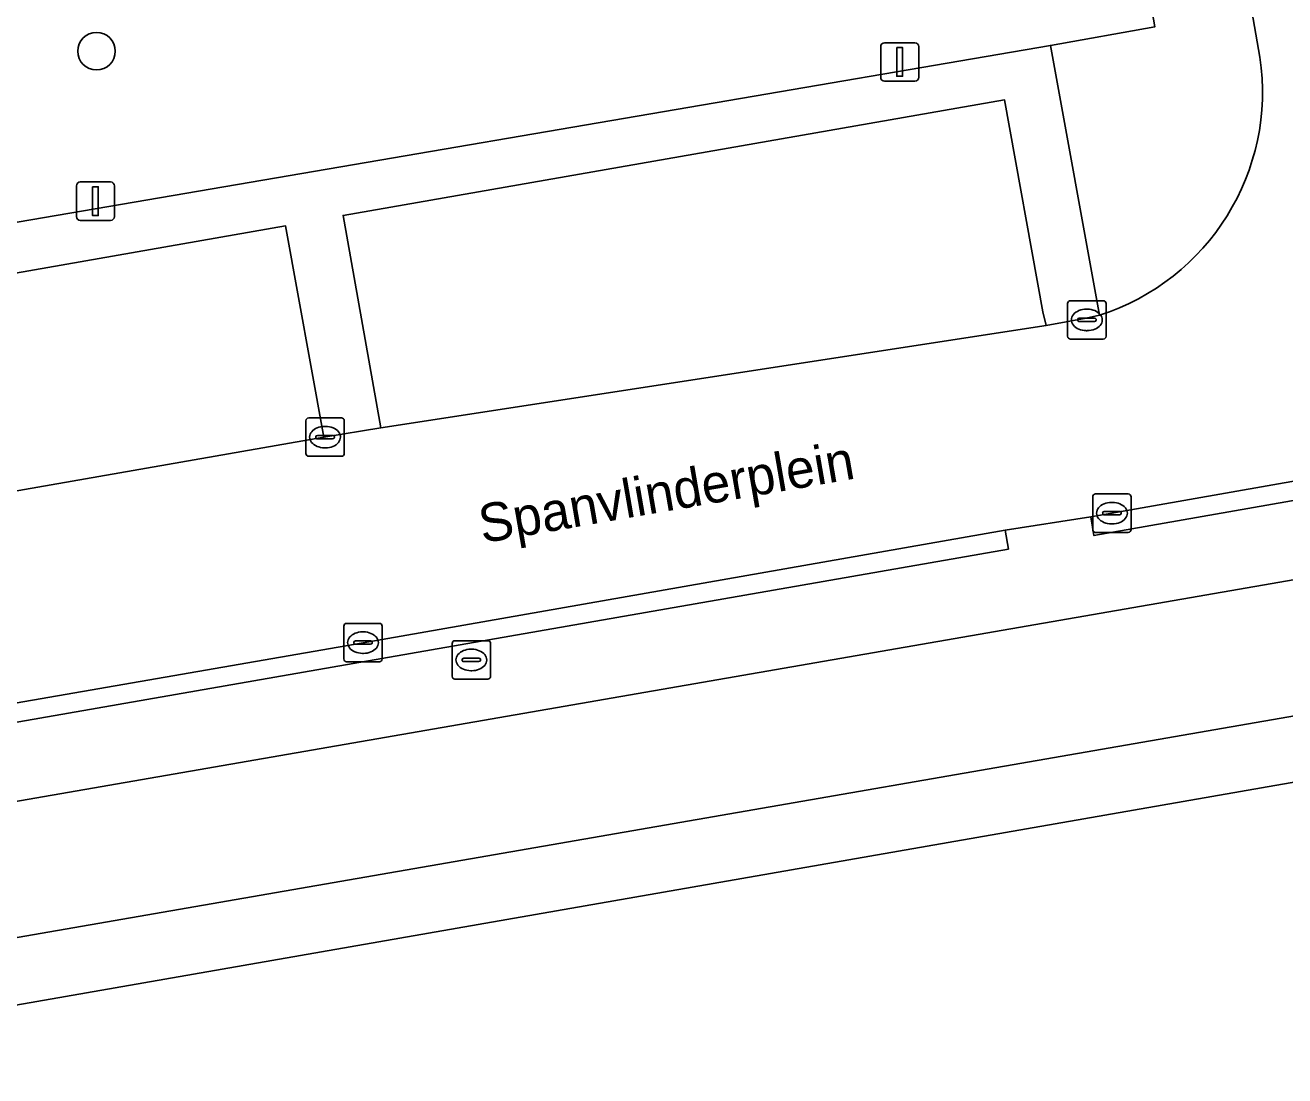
# Model space of a CAD drawing. Extents: x 162879 to 165540, y 384011 to 385181.
# Drawn here: x 164297.99 to 164330.79, y 384830.04 to 384857.4 of the extents above; entities that cross this region are included whole.
import ezdxf

# ---------------------------------------------------------------- set-up
doc = ezdxf.new("R2010")
doc.units = 0
for name, color, linetype in [('IMGEO_Boom', 7, 'Continuous'), ('IMGEO_Brandkraan', 7, 'Continuous'), ('IMGEO_Groenvoorziening', 7, 'Continuous'), ('IMGEO_Haag', 7, 'Continuous'), ('IMGEO_Kolk', 7, 'Continuous'), ('IMGEO_Lichtmast', 7, 'Continuous'), ('IMGEO_Openbare_ruimte_label', 7, 'Continuous'), ('IMGEO_Pand', 7, 'Continuous'), ('IMGEO_Parkeervlak_open', 7, 'Continuous'), ('IMGEO_Rijbaan_lokaal_open', 7, 'Continuous'), ('IMGEO_Voetpad_open', 7, 'Continuous')]:
    doc.layers.add(name, color=color, linetype=linetype)

msp = doc.modelspace()

# ---------------------------------------------------------------- linework, layer by layer
at = {"layer": 'IMGEO_Boom'}
msp.add_circle((164299.847, 384856.72), 0.489, dxfattribs=at)
at = {"layer": 'IMGEO_Brandkraan'}
for p, q in [((164309.18, 384841.37), (164310.032, 384841.37)), ((164309.105, 384840.444), (164309.105, 384841.296)), ((164309.593, 384841.15), (164309.618, 384841.15)), ((164310.106, 384841.296), (164310.106, 384840.444)), ((164309.364, 384840.864), (164309.364, 384840.876)), ((164309.802, 384840.827), (164309.404, 384840.827)), ((164309.407, 384840.913), (164309.805, 384840.913)), ((164309.848, 384840.876), (164309.848, 384840.864)), ((164310.032, 384840.37), (164309.18, 384840.37)), ((164309.616, 384840.59), (164309.591, 384840.59))]:
    msp.add_line(p, q, dxfattribs=at)
for points in [[(164309.18, 384841.37), (164310.032, 384841.37)], [(164309.105, 384840.444), (164309.105, 384841.296)], [(164310.106, 384841.296), (164310.106, 384840.444)], [(164310.032, 384840.37), (164309.18, 384840.37)]]:
    msp.add_lwpolyline(points, dxfattribs=at)
for centre, radius, start, end in [((164309.182, 384841.294), 0.0765, 91.552, 178.448), ((164309.182, 384841.294), 0.0765, 91.552, 178.448), ((164310.03, 384841.294), 0.0765, 1.552, 88.448), ((164310.03, 384841.294), 0.0765, 1.552, 88.448), ((164309.404, 384840.873), 0.0403, 85.8775, 175.7526), ((164309.401, 384840.863), 0.0366, 178.938, 274.7102), ((164309.805, 384840.87), 0.043, 264.8664, 352.4533), ((164309.809, 384840.875), 0.0386, 1.7309, 96.639), ((164309.182, 384840.446), 0.0765, 181.552, 268.448), ((164309.182, 384840.446), 0.0765, 181.552, 268.448), ((164310.03, 384840.446), 0.0765, 271.552, 358.448), ((164310.03, 384840.446), 0.0765, 271.552, 358.448)]:
    msp.add_arc(centre, radius, start, end, dxfattribs=at)
for centre, major_axis, ratio, start_param, end_param in [((164309.592, 384840.87), (-0.387, 0.002), 0.722429, 4.712389, 7.853982), ((164309.617, 384840.87), (-0.39, 0.002), 0.717154, 1.570796, 4.712389)]:
    msp.add_ellipse(centre, major_axis=major_axis, ratio=ratio, start_param=start_param, end_param=end_param, dxfattribs=at)
at = {"layer": 'IMGEO_Groenvoorziening'}
msp.add_lwpolyline([(164272.621, 384925.309), (164274.356, 384915.396), (164274.498, 384914.586), (164275.983, 384914.83), (164276.632, 384911.329), (164275.123, 384911.029), (164285.69, 384850.205), (164324.684, 384856.872), (164327.398, 384857.353), (164324.002, 384876.909), (164322.06, 384876.544), (164322.857, 384871.952), (164317.13, 384870.931), (164316.22, 384876.459), (164323.847, 384877.796), (164322.998, 384882.594), (164322.75, 384883.999), (164319.33, 384883.488), (164319.382, 384883.193), (164317.707, 384882.897), (164306.643, 384880.941), (164293.619, 384955.671)], dxfattribs=at)
msp.add_lwpolyline([(164307.246, 384846.916), (164306.267, 384852.442), (164323.489, 384855.451), (164324.489, 384849.936), (164324.568, 384849.578), (164325.613, 384849.768), (164325.957, 384849.845), (164324.684, 384856.872), (164285.69, 384850.205), (164285.91, 384848.941), (164287.025, 384842.876), (164287.651, 384842.989), (164288.546, 384843.145), (164288.471, 384843.642), (164287.528, 384849.15), (164304.771, 384852.17), (164305.767, 384846.667)], close=True, dxfattribs=at)
at = {"layer": 'IMGEO_Haag'}
msp.add_lwpolyline([(164307.246, 384846.916), (164306.267, 384852.442), (164323.489, 384855.451), (164324.489, 384849.936), (164324.568, 384849.578), (164325.613, 384849.768), (164325.957, 384849.845), (164324.684, 384856.872), (164285.69, 384850.205), (164285.91, 384848.941), (164287.025, 384842.876), (164287.651, 384842.989), (164288.546, 384843.145), (164288.471, 384843.642), (164287.528, 384849.15), (164304.771, 384852.17), (164305.767, 384846.667)], close=True, dxfattribs=at)
at = {"layer": 'IMGEO_Kolk'}
for p, q in [((164325.206, 384850.223), (164326.058, 384850.223)), ((164325.131, 384849.297), (164325.131, 384850.149)), ((164325.619, 384850.003), (164325.644, 384850.003)), ((164326.132, 384850.149), (164326.132, 384849.297)), ((164325.39, 384849.717), (164325.39, 384849.729)), ((164325.828, 384849.68), (164325.43, 384849.68)), ((164325.433, 384849.766), (164325.831, 384849.766)), ((164325.874, 384849.729), (164325.874, 384849.717)), ((164326.058, 384849.223), (164325.206, 384849.223)), ((164325.642, 384849.443), (164325.617, 384849.443)), ((164305.296, 384846.246), (164305.296, 384847.098)), ((164305.371, 384847.172), (164306.223, 384847.172)), ((164305.784, 384846.952), (164305.809, 384846.952)), ((164306.297, 384847.098), (164306.297, 384846.246)), ((164305.555, 384846.666), (164305.555, 384846.678)), ((164305.993, 384846.629), (164305.595, 384846.629)), ((164305.598, 384846.715), (164305.996, 384846.715)), ((164306.039, 384846.678), (164306.039, 384846.666)), ((164305.807, 384846.392), (164305.782, 384846.392)), ((164306.223, 384846.172), (164305.371, 384846.172)), ((164325.784, 384844.266), (164325.784, 384845.118)), ((164325.859, 384845.192), (164326.711, 384845.192)), ((164326.272, 384844.972), (164326.297, 384844.972)), ((164326.785, 384845.118), (164326.785, 384844.266)), ((164326.043, 384844.686), (164326.043, 384844.698)), ((164326.481, 384844.649), (164326.083, 384844.649)), ((164326.086, 384844.735), (164326.484, 384844.735)), ((164326.527, 384844.698), (164326.527, 384844.686)), ((164326.295, 384844.412), (164326.27, 384844.412)), ((164326.711, 384844.192), (164325.859, 384844.192)), ((164306.284, 384840.895), (164306.284, 384841.747)), ((164306.359, 384841.821), (164307.211, 384841.821)), ((164307.285, 384841.747), (164307.285, 384840.895)), ((164306.586, 384841.364), (164306.984, 384841.364)), ((164306.772, 384841.601), (164306.797, 384841.601)), ((164306.543, 384841.315), (164306.543, 384841.327)), ((164306.981, 384841.278), (164306.583, 384841.278)), ((164306.795, 384841.041), (164306.77, 384841.041)), ((164307.027, 384841.327), (164307.027, 384841.315)), ((164307.211, 384840.821), (164306.359, 384840.821))]:
    msp.add_line(p, q, dxfattribs=at)
for points in [[(164325.206, 384850.223), (164326.058, 384850.223)], [(164325.131, 384849.297), (164325.131, 384850.149)], [(164326.132, 384850.149), (164326.132, 384849.297)], [(164326.058, 384849.223), (164325.206, 384849.223)], [(164305.296, 384846.246), (164305.296, 384847.098)], [(164305.371, 384847.172), (164306.223, 384847.172)], [(164306.297, 384847.098), (164306.297, 384846.246)], [(164306.223, 384846.172), (164305.371, 384846.172)], [(164325.784, 384844.266), (164325.784, 384845.118)], [(164325.859, 384845.192), (164326.711, 384845.192)], [(164326.785, 384845.118), (164326.785, 384844.266)], [(164326.711, 384844.192), (164325.859, 384844.192)], [(164306.284, 384840.895), (164306.284, 384841.747)], [(164306.359, 384841.821), (164307.211, 384841.821)], [(164307.285, 384841.747), (164307.285, 384840.895)], [(164307.211, 384840.821), (164306.359, 384840.821)]]:
    msp.add_lwpolyline(points, dxfattribs=at)
for centre, radius, start, end in [((164325.208, 384850.147), 0.0765, 91.552, 178.448), ((164325.208, 384850.147), 0.0765, 91.552, 178.448), ((164326.056, 384850.147), 0.0765, 1.552, 88.448), ((164326.056, 384850.147), 0.0765, 1.552, 88.448), ((164325.43, 384849.726), 0.0403, 85.8775, 175.7526), ((164325.427, 384849.716), 0.0366, 178.938, 274.7102), ((164325.831, 384849.723), 0.043, 264.8664, 352.4533), ((164325.835, 384849.728), 0.0386, 1.7309, 96.639), ((164325.208, 384849.299), 0.0765, 181.552, 268.448), ((164325.208, 384849.299), 0.0765, 181.552, 268.448), ((164326.056, 384849.299), 0.0765, 271.552, 358.448), ((164326.056, 384849.299), 0.0765, 271.552, 358.448), ((164305.373, 384847.096), 0.0765, 91.552, 178.448), ((164305.373, 384847.096), 0.0765, 91.552, 178.448), ((164306.221, 384847.096), 0.0765, 1.552, 88.448), ((164306.221, 384847.096), 0.0765, 1.552, 88.448), ((164305.595, 384846.675), 0.0403, 85.8775, 175.7526), ((164305.592, 384846.665), 0.0366, 178.938, 274.7102), ((164305.996, 384846.672), 0.043, 264.8664, 352.4533), ((164306, 384846.677), 0.0386, 1.7309, 96.639), ((164305.373, 384846.248), 0.0765, 181.552, 268.448), ((164305.373, 384846.248), 0.0765, 181.552, 268.448), ((164306.221, 384846.248), 0.0765, 271.552, 358.448), ((164306.221, 384846.248), 0.0765, 271.552, 358.448), ((164325.861, 384845.116), 0.0765, 91.552, 178.448), ((164325.861, 384845.116), 0.0765, 91.552, 178.448), ((164326.709, 384845.116), 0.0765, 1.552, 88.448), ((164326.709, 384845.116), 0.0765, 1.552, 88.448), ((164326.083, 384844.695), 0.0403, 85.8775, 175.7526), ((164326.08, 384844.685), 0.0366, 178.938, 274.7102), ((164326.484, 384844.692), 0.043, 264.8664, 352.4533), ((164326.488, 384844.697), 0.0386, 1.7309, 96.639), ((164325.861, 384844.268), 0.0765, 181.552, 268.448), ((164325.861, 384844.268), 0.0765, 181.552, 268.448), ((164326.709, 384844.268), 0.0765, 271.552, 358.448), ((164326.709, 384844.268), 0.0765, 271.552, 358.448), ((164306.361, 384841.745), 0.0765, 91.552, 178.448), ((164306.361, 384841.745), 0.0765, 91.552, 178.448), ((164307.209, 384841.745), 0.0765, 1.552, 88.448), ((164307.209, 384841.745), 0.0765, 1.552, 88.448), ((164306.583, 384841.324), 0.0403, 85.8775, 175.7526), ((164306.988, 384841.326), 0.0386, 1.7309, 96.639), ((164306.58, 384841.314), 0.0366, 178.938, 274.7102), ((164306.984, 384841.321), 0.043, 264.8664, 352.4533), ((164306.361, 384840.897), 0.0765, 181.552, 268.448), ((164306.361, 384840.897), 0.0765, 181.552, 268.448), ((164307.209, 384840.897), 0.0765, 271.552, 358.448), ((164307.209, 384840.897), 0.0765, 271.552, 358.448)]:
    msp.add_arc(centre, radius, start, end, dxfattribs=at)
for centre, major_axis, ratio, start_param, end_param in [((164325.618, 384849.723), (-0.387, 0.002), 0.722429, 4.712389, 7.853982), ((164325.643, 384849.723), (-0.39, 0.002), 0.717154, 1.570796, 4.712389), ((164305.783, 384846.672), (-0.387, 0.002), 0.722429, 4.712389, 7.853982), ((164305.808, 384846.672), (-0.39, 0.002), 0.717154, 1.570796, 4.712389), ((164326.271, 384844.692), (-0.387, 0.002), 0.722429, 4.712389, 7.853982), ((164326.296, 384844.692), (-0.39, 0.002), 0.717154, 1.570796, 4.712389), ((164306.771, 384841.321), (-0.387, 0.002), 0.722429, 4.712389, 7.853982), ((164306.796, 384841.321), (-0.39, 0.002), 0.717154, 1.570796, 4.712389)]:
    msp.add_ellipse(centre, major_axis=major_axis, ratio=ratio, start_param=start_param, end_param=end_param, dxfattribs=at)
at = {"layer": 'IMGEO_Lichtmast'}
for p, q in [((164320.263, 384856.04), (164320.263, 384856.84)), ((164320.263, 384856.84), (164320.263, 384856.04)), ((164320.363, 384856.94), (164321.153, 384856.94)), ((164321.153, 384856.94), (164320.363, 384856.94)), ((164321.253, 384856.84), (164321.253, 384856.04)), ((164321.253, 384856.04), (164321.253, 384856.84)), ((164321.153, 384855.94), (164320.363, 384855.94)), ((164320.363, 384855.94), (164321.153, 384855.94)), ((164299.323, 384852.414), (164299.323, 384853.214)), ((164299.323, 384853.214), (164299.323, 384852.414)), ((164299.423, 384853.314), (164300.213, 384853.314)), ((164300.213, 384853.314), (164299.423, 384853.314)), ((164300.313, 384853.214), (164300.313, 384852.414)), ((164300.313, 384852.414), (164300.313, 384853.214)), ((164300.213, 384852.314), (164299.423, 384852.314)), ((164299.423, 384852.314), (164300.213, 384852.314))]:
    msp.add_line(p, q, dxfattribs=at)
for points in [[(164320.683, 384856.815), (164320.833, 384856.815), (164320.833, 384856.065), (164320.683, 384856.065), (164320.683, 384856.815)], [(164299.743, 384853.189), (164299.893, 384853.189), (164299.893, 384852.439), (164299.743, 384852.439), (164299.743, 384853.189)]]:
    msp.add_lwpolyline(points, dxfattribs=at)
for centre, start, end in [((164320.363, 384856.84), 90, 180), ((164320.363, 384856.84), 90, 180), ((164321.153, 384856.84), 0, 90), ((164321.153, 384856.84), 360, 90), ((164320.363, 384856.04), 180, 270), ((164320.363, 384856.04), 180, 270), ((164321.153, 384856.04), 270, 0), ((164321.153, 384856.04), 270, 0), ((164299.423, 384853.214), 90, 180), ((164299.423, 384853.214), 90, 180), ((164300.213, 384853.214), 0, 90), ((164300.213, 384853.214), 360, 90), ((164299.423, 384852.414), 180, 270), ((164299.423, 384852.414), 180, 270), ((164300.213, 384852.414), 270, 0), ((164300.213, 384852.414), 270, 0)]:
    msp.add_arc(centre, 0.1, start, end, dxfattribs=at)
at = {"layer": 'IMGEO_Pand'}
msp.add_lwpolyline([(164288.847, 384831.869), (164283.674, 384830.973), (164283.637, 384831.189), (164274.651, 384829.632), (164276.889, 384816.815), (164351.548, 384829.842), (164349.613, 384840.931), (164349.283, 384840.873), (164292.164, 384830.906), (164289.106, 384830.372)], close=True, dxfattribs=at)
at = {"layer": 'IMGEO_Parkeervlak_open'}
for points in [[(164307.246, 384846.916), (164324.568, 384849.578), (164324.489, 384849.936), (164323.489, 384855.451), (164306.267, 384852.442)], [(164288.471, 384843.642), (164289.275, 384843.791), (164305.767, 384846.667), (164304.771, 384852.17), (164287.528, 384849.15)]]:
    msp.add_lwpolyline(points, close=True, dxfattribs=at)
at = {"layer": 'IMGEO_Rijbaan_lokaal_open'}
for points in [[(164290.864, 384838.555), (164306.786, 384841.319), (164323.505, 384844.25), (164325.731, 384844.6), (164326.285, 384844.691), (164343.397, 384847.699), (164347.058, 384848.357), (164346.162, 384853.381), (164346.115, 384853.689), (164335.836, 384851.939), (164334.984, 384857.489), (164334.754, 384858.773), (164331.347, 384878.17), (164330.723, 384881.732), (164325.882, 384880.904), (164326.515, 384877.363), (164330.136, 384856.566)], [(164325.957, 384849.845), (164325.613, 384849.768), (164324.568, 384849.578), (164307.246, 384846.916), (164305.767, 384846.667), (164289.275, 384843.791)]]:
    msp.add_lwpolyline(points, dxfattribs=at)
msp.add_arc((164324.103, 384855.658), 6.101, 287.6944, 8.5603, dxfattribs=at)
at = {"layer": 'IMGEO_Voetpad_open'}
for points in [[(164330.136, 384856.566), (164326.515, 384877.363), (164325.882, 384880.904), (164325.766, 384881.521), (164325.505, 384883.017)], [(164322.998, 384882.594), (164323.847, 384877.796), (164316.22, 384876.459), (164317.13, 384870.931), (164322.857, 384871.952), (164322.06, 384876.544), (164324.002, 384876.909), (164327.398, 384857.353), (164324.684, 384856.872), (164325.957, 384849.845)]]:
    msp.add_lwpolyline(points, dxfattribs=at)
for points in [[(164347.566, 384845.828), (164347.058, 384848.357), (164343.397, 384847.699), (164343.483, 384847.207), (164325.817, 384844.108), (164325.731, 384844.6), (164323.505, 384844.25), (164323.59, 384843.758), (164290.949, 384838.063), (164290.864, 384838.555), (164288.478, 384838.164), (164287.859, 384838.051), (164287.948, 384837.539), (164288.892, 384832.103), (164291.871, 384832.621), (164291.282, 384836.062)], [(164325.731, 384844.6), (164325.817, 384844.108), (164343.483, 384847.207), (164343.397, 384847.699), (164326.285, 384844.691)], [(164349.18, 384842.563), (164348.644, 384846), (164347.566, 384845.828), (164291.282, 384836.062), (164291.871, 384832.621), (164348.994, 384842.531)], [(164323.505, 384844.25), (164306.786, 384841.319), (164290.864, 384838.555), (164290.949, 384838.063), (164323.59, 384843.758)], [(164348.994, 384842.531), (164291.871, 384832.621), (164292.164, 384830.906), (164349.283, 384840.873)]]:
    msp.add_lwpolyline(points, close=True, dxfattribs=at)
msp.add_arc((164324.103, 384855.658), 6.101, 287.6944, 8.5603, dxfattribs=at)

# ---------------------------------------------------------------- texts
at = {"layer": 'IMGEO_Openbare_ruimte_label'}
msp.add_text('Spanvlinderplein', height=1, rotation=9.8486, dxfattribs=at).set_placement((164309.893, 384843.907))

doc.saveas('drawing.dxf')
